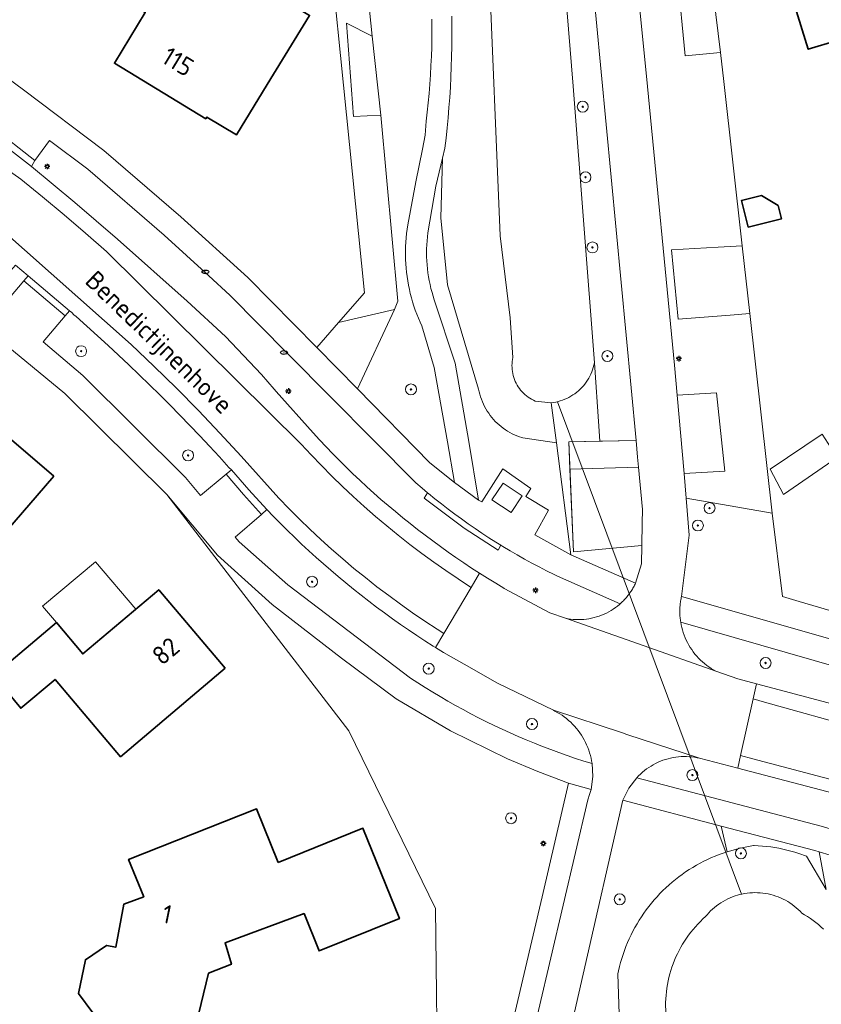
# Model space of a CAD drawing. Header units: metres. Extents: x 152610 to 160096, y 456114 to 462495.
# Tile 531 of 938: x 158641 to 158699, y 459773 to 459845. Entities that reach past the tile are written whole.
import ezdxf
from ezdxf.enums import TextEntityAlignment as Align

# ---------------------------------------------------------------- set-up
doc = ezdxf.new("R2010")
doc.units = ezdxf.units.M
doc.header["$LTSCALE"] = 0.5
doc.layers.get('0').update_dxf_attribs({"linetype": 'CONTINUOUS'})
for name, color, linetype, lineweight in [('B-PV-GK-BESCHOEIING-G', 251, 'GK-BESCHOEIING-SO', 18), ('B-PV-GR-BEPLANTING_CULTUUR_BOSPLANTSOEN-GV', 251, 'CONTINUOUS', 18), ('B-PV-GR-BEPLANTING_CULTUUR_HEESTERS-GV', 251, 'CONTINUOUS', 18), ('B-PV-GR-BEPLANTING_CULTUUR_ROOS-GV', 251, 'CONTINUOUS', 18), ('B-PV-GR-BOOM-S', 251, 'CONTINUOUS', 25), ('B-PV-GR-HAAG-GV', 251, 'CONTINUOUS', 13), ('B-PV-GW-TALUD_KRUIN-G', 251, 'CONTINUOUS', 18), ('B-PV-IE-MEUBILAIR-S', 251, 'CONTINUOUS', 25), ('B-PV-IE-TERREINAFSCHEIDING_KUNSTMATIG_MUUR-G', 251, 'IE-TERREINAFSCHEIDING_KUNSTMATIG-SO', 18), ('B-PV-KW-KUNSTWERK_DUIKER-G', 251, 'CONTINUOUS', 18), ('B-PV-OG-BEBOUWING-GV', 6, 'CONTINUOUS', 35), ('B-PV-OG-BEBOUWING-T18', 1, 'CONTINUOUS', 18), ('B-PV-OG-BEBOUWING_OVERBOUWING-GV', 251, 'CONTINUOUS', 18), ('B-PV-OG-BEBOUWING_SCHUUR-GV', 251, 'CONTINUOUS', 18), ('B-PV-OG-TERREIN_BEGROEID-GV', 251, 'CONTINUOUS', 18), ('B-PV-OG-TOPOGRAFIE-T18', 1, 'CONTINUOUS', 18), ('B-PV-OG-WATER_SLOOT-GV', 251, 'CONTINUOUS', 18), ('B-PV-VH-GESLOTENVERHARDING_ASFALT-GV', 251, 'CONTINUOUS', 18), ('B-PV-VH-GESLOTENVERHARDING_BETON-GV', 251, 'CONTINUOUS', 18), ('B-PV-VH-ONVERHARD_ZAND-GV', 251, 'CONTINUOUS', 18), ('B-PV-VH-OPENVERHARDING_BETONSTRAATSTEEN-GV', 251, 'CONTINUOUS', 18), ('B-PV-VH-OPENVERHARDING_TEGEL-GV', 251, 'CONTINUOUS', 18)]:
    doc.layers.add(name, color=color, linetype=linetype, lineweight=lineweight)
doc.styles.add('NLCS-ISO', font='NLCS-ISO.ttf')
doc.styles.add('NLCS-ISO-M750-T18', font='NLCS-ISO.ttf', dxfattribs={"height": 1.35})
doc.linetypes.add('GK-BESCHOEIING-SO', pattern='A,18,-3,[1,NLCS.SHX,S=0.6,R=0,X=0,Y=0],-3', length=24)
doc.linetypes.add('IE-TERREINAFSCHEIDING_KUNSTMATIG-SO', pattern='A,4,[82,NLCS.SHX,S=0.75,R=90,X=0,Y=0],4,-2', length=10)

# ---------------------------------------------------------------- blocks, each defined once
blk = doc.blocks.new('SIE-MEUBILAIR_PAAL_LICHTMAST-SO')
for points in [[(-0.62, 0), (-1, 0)], [(-0.71, 0.71), (-0.44, 0.44)], [(0, 1), (0, 0.62)], [(0.44, 0.44), (0.71, 0.71)], [(1, 0), (0.62, 0)], [(-0.71, -0.71), (-0.44, -0.44)], [(0, -0.62), (0, -1)], [(0.44, -0.44), (0.71, -0.71)]]:
    blk.add_lwpolyline(points)
blk.add_circle((0, 0), 0.5)
blk = doc.blocks.new('SIE-MEUBILAIR_PUT_RIOOLPUT-SO')
blk.add_ellipse((0, 0), major_axis=(1.25, 0), ratio=0.54)
at = {"style": 'NLCS-ISO'}
blk.add_text('ri', height=0.75, dxfattribs=at).set_placement((-0.04, 0.07), align=Align.MIDDLE_CENTER)
blk = doc.blocks.new('SGR-BOOM_GBKN-SO')
at = {"linetype": 'ByBlock', "lineweight": 18}
h = blk.add_hatch(color=0, dxfattribs=at)
h.dxf.hatch_style = 1
edge = h.paths.add_edge_path()
edge.add_arc((0, 0), 0.25, 0, 360)
at = {"color": 0, "linetype": 'ByBlock', "lineweight": 18}
for radius in [2, 0.25]:
    blk.add_circle((0, 0), radius, dxfattribs=at)
at = {"color": 0, "linetype": 'ByBlock', "lineweight": 18, "style": 'NLCS-ISO'}
blk.add_attdef('SOORT', (2.5, 0), '', height=1.5, dxfattribs=at)

msp = doc.modelspace()

# ---------------------------------------------------------------- linework, layer by layer
at = {"layer": 'B-PV-GK-BESCHOEIING-G', "flags": 128}
msp.add_lwpolyline([(158672.15, 459927.863), (158672.36, 459926.26), (158675.477, 459896.109), (158677.772, 459874.955), (158677.954, 459873.278), (158679.215, 459861.661), (158680.988, 459839.96), (158682.54, 459819.78), (158682.539, 459819.777), (158682.503, 459819.611), (158682.46, 459819.448), (158682.408, 459819.286), (158682.349, 459819.127), (158682.282, 459818.971), (158682.209, 459818.818), (158682.128, 459818.669), (158682.04, 459818.523), (158681.945, 459818.383), (158681.844, 459818.246), (158681.737, 459818.115), (158681.623, 459817.989), (158681.504, 459817.868), (158681.379, 459817.753), (158681.249, 459817.644), (158681.113, 459817.542), (158680.974, 459817.446), (158680.829, 459817.356), (158680.681, 459817.274), (158680.529, 459817.198), (158680.374, 459817.13), (158680.215, 459817.069), (158680.054, 459817.016), (158679.891, 459816.97), (158679.725, 459816.932), (158679.558, 459816.902), (158679.39, 459816.88), (158678.23, 459817), (158678.227, 459817.001), (158678.091, 459817.064), (158677.959, 459817.133), (158677.83, 459817.209), (158677.706, 459817.293), (158677.587, 459817.382), (158677.472, 459817.478), (158677.363, 459817.58), (158677.259, 459817.688), (158677.162, 459817.801), (158677.07, 459817.919), (158676.985, 459818.042), (158676.907, 459818.169), (158676.835, 459818.301), (158676.771, 459818.436), (158676.714, 459818.574), (158676.664, 459818.715), (158676.622, 459818.858), (158676.588, 459819.004), (158676.562, 459819.151), (158676.543, 459819.299), (158676.533, 459819.448), (158676.53, 459819.597), (158676.536, 459819.747), (158676.549, 459819.896), (158676.571, 459820.043), (158676.6, 459820.19), (158676.39, 459823.07), (158675.68, 459829.05), (158674.82, 459849.59), (158665.798, 459927.032), (158665.415, 459930.349), (158661.371, 459961.031), (158659.56, 459972.81), (158659.559, 459972.818), (158659.545, 459972.991), (158659.539, 459973.165), (158659.541, 459973.339), (158659.55, 459973.513), (158659.568, 459973.686), (158659.594, 459973.858), (158659.627, 459974.028), (158659.669, 459974.197), (158659.718, 459974.364), (158659.775, 459974.529), (158659.839, 459974.691), (158659.911, 459974.849), (158659.989, 459975.004), (158660.075, 459975.156), (158660.168, 459975.303), (158660.267, 459975.446), (158660.373, 459975.584), (158660.485, 459975.717), (158660.603, 459975.844), (158660.727, 459975.967), (158660.856, 459976.083), (158660.991, 459976.193), (158661.13, 459976.297), (158661.275, 459976.395), (158661.423, 459976.486), (158661.575, 459976.57), (158661.732, 459976.646), (158661.891, 459976.716), (158662.054, 459976.778), (158662.219, 459976.833), (158662.386, 459976.879), (158662.556, 459976.919), (158662.727, 459976.95), (158662.908, 459976.974), (158663.09, 459976.99), (158663.219, 459976.968), (158663.431, 459976.925), (158663.642, 459976.875), (158663.85, 459976.816), (158664.056, 459976.75), (158664.259, 459976.677), (158664.459, 459976.596), (158664.656, 459976.507), (158664.85, 459976.412), (158665.041, 459976.309), (158665.227, 459976.199), (158665.409, 459976.083), (158665.587, 459975.959), (158665.76, 459975.83), (158665.928, 459975.694), (158666.091, 459975.552), (158666.248, 459975.404), (158666.4, 459975.25), (158668.577, 459957.164), (158669.797, 459947.027), (158670.037, 459945.032), (158671.05, 459932.54), (158671.568, 459931.123)], dxfattribs=at)
at = {"layer": 'B-PV-GR-BEPLANTING_CULTUUR_BOSPLANTSOEN-GV', "flags": 128}
for points in [[(158674.899, 459764.52), (158678.722, 459780.872), (158680.66, 459789.16), (158678.412, 459789.999), (158676.198, 459790.926), (158672.056, 459792.953), (158668.08, 459795.29), (158664.09, 459798.26), (158659.04, 459802.18), (158655.05, 459805.77), (158651.38, 459810.19), (158664.64, 459792.96), (158670.961, 459780.021), (158671.123, 459765.524)], [(158684.96, 459753.93), (158684.25, 459775.24), (158684.3, 459775.477), (158684.371, 459775.776), (158684.45, 459776.073), (158684.536, 459776.369), (158684.63, 459776.661), (158684.731, 459776.951), (158684.84, 459777.239), (158684.957, 459777.523), (158685.08, 459777.805), (158685.212, 459778.083), (158685.35, 459778.358), (158685.495, 459778.628), (158685.648, 459778.895), (158685.807, 459779.158), (158685.973, 459779.417), (158686.146, 459779.671), (158686.325, 459779.921), (158686.511, 459780.166), (158686.703, 459780.406), (158686.901, 459780.641), (158687.105, 459780.871), (158687.315, 459781.095), (158687.531, 459781.314), (158687.753, 459781.527), (158687.98, 459781.734), (158688.212, 459781.936), (158688.45, 459782.131), (158688.692, 459782.32), (158688.94, 459782.503), (158689.192, 459782.679), (158689.448, 459782.848), (158689.709, 459783.011), (158689.974, 459783.167), (158690.243, 459783.316), (158690.516, 459783.458), (158690.792, 459783.592), (158691.072, 459783.72), (158691.355, 459783.84), (158691.641, 459783.953), (158691.929, 459784.058), (158692.221, 459784.156), (158691.772, 459786.023), (158684.615, 459787.902), (158678.83, 459762.54)], [(158699.437, 459781.393), (158698.011, 459783.828), (158697.449, 459784.023), (158697.161, 459784.114), (158696.871, 459784.198), (158696.578, 459784.274), (158696.284, 459784.342), (158695.988, 459784.402), (158695.69, 459784.455), (158695.391, 459784.5), (158695.092, 459784.536), (158694.791, 459784.565), (158694.489, 459784.586), (158694.188, 459784.599), (158694.14, 459784.6), (158693.171, 459784.418), (158692.221, 459784.156), (158691.929, 459784.058), (158691.641, 459783.953), (158691.355, 459783.84), (158691.072, 459783.72), (158690.792, 459783.592), (158690.516, 459783.458), (158690.243, 459783.316), (158689.974, 459783.167), (158689.709, 459783.011), (158689.448, 459782.848), (158689.192, 459782.679), (158688.94, 459782.503), (158688.692, 459782.32), (158688.45, 459782.131), (158688.212, 459781.936), (158687.98, 459781.734), (158687.753, 459781.527), (158687.531, 459781.314), (158687.315, 459781.095), (158687.105, 459780.871), (158686.901, 459780.641), (158686.703, 459780.406), (158686.511, 459780.166), (158686.325, 459779.921), (158686.146, 459779.671), (158685.973, 459779.417), (158685.807, 459779.158), (158685.648, 459778.895), (158685.495, 459778.628), (158685.35, 459778.358), (158685.212, 459778.083), (158685.08, 459777.805), (158684.957, 459777.523), (158684.84, 459777.239), (158684.731, 459776.951), (158684.63, 459776.661), (158684.536, 459776.369), (158684.45, 459776.073), (158684.371, 459775.776), (158684.3, 459775.477), (158684.25, 459775.24), (158684.96, 459753.93)], [(158688.11, 459761.01), (158687.73, 459773.14), (158687.731, 459773.161), (158687.741, 459773.424), (158687.76, 459773.687), (158687.787, 459773.949), (158687.822, 459774.21), (158687.864, 459774.47), (158687.915, 459774.729), (158687.973, 459774.986), (158688.039, 459775.24), (158688.113, 459775.493), (158688.194, 459775.744), (158688.284, 459775.992), (158688.38, 459776.237), (158688.484, 459776.479), (158688.595, 459776.718), (158688.714, 459776.953), (158688.839, 459777.185), (158688.972, 459777.413), (158689.111, 459777.636), (158689.257, 459777.855), (158689.409, 459778.07), (158689.569, 459778.28), (158689.734, 459778.485), (158689.906, 459778.685), (158690.083, 459778.88), (158690.266, 459779.069), (158690.455, 459779.252), (158690.65, 459779.43), (158690.751, 459779.553), (158690.879, 459779.696), (158691.013, 459779.834), (158691.152, 459779.966), (158691.297, 459780.093), (158691.447, 459780.213), (158691.602, 459780.327), (158691.761, 459780.435), (158691.925, 459780.535), (158692.093, 459780.629), (158692.264, 459780.716), (158692.439, 459780.795), (158692.617, 459780.867), (158692.799, 459780.932), (158692.982, 459780.989), (158693.107, 459781.023), (158693.294, 459781.067), (158693.483, 459781.104), (158693.673, 459781.132), (158693.864, 459781.153), (158694.056, 459781.165), (158694.248, 459781.17), (158694.441, 459781.166), (158694.633, 459781.155), (158694.824, 459781.135), (158695.014, 459781.108), (158695.203, 459781.073), (158695.391, 459781.03), (158695.576, 459780.979), (158695.759, 459780.921), (158695.94, 459780.854), (158696.117, 459780.781), (158696.292, 459780.7), (158696.463, 459780.612), (158696.63, 459780.517), (158696.793, 459780.415), (158696.952, 459780.306), (158697.106, 459780.191), (158697.255, 459780.07), (158697.399, 459779.942), (158697.537, 459779.809), (158697.67, 459779.67), (158697.869, 459779.555), (158698.078, 459779.425), (158698.283, 459779.288), (158698.484, 459779.144), (158698.679, 459778.995), (158698.87, 459778.839), (158699.056, 459778.676), (158699.236, 459778.508)]]:
    msp.add_lwpolyline(points, dxfattribs=at)
msp.add_lwpolyline([(158695.504, 459808.821), (158689.23, 459809.93), (158689.46, 459807.23), (158688.89, 459802.76), (158712.55, 459796.01), (158720.8, 459793.46), (158732.96, 459789.18), (158741.15, 459786.04), (158741.6, 459787.2), (158730.47, 459791.66), (158717.836, 459796.71), (158717.676, 459796.475), (158697.476, 459802.39), (158696.247, 459802.75)], close=True, dxfattribs=at)
at = {"layer": 'B-PV-GR-BEPLANTING_CULTUUR_HEESTERS-GV', "flags": 128}
for points in [[(158663.108, 459874.86), (158661.465, 459874.626), (158662.348, 459863.653), (158661.86, 459863.6), (158665.77, 459824.89), (158663.889, 459822.733), (158667.954, 459823.668), (158668.203, 459824.289), (158666.964, 459837.836), (158664.976, 459837.747), (158664.472, 459844.556), (158666.347, 459843.598), (158664.784, 459858.793), (158663.091, 459858.633), (158662.862, 459862.683), (158664.369, 459862.879)], [(158691.972, 459852.224), (158691.746, 459854.095), (158688.046, 459853.767), (158689.164, 459842.159), (158691.728, 459842.402), (158690.56, 459851.936)], [(158693.878, 459823.374), (158693.324, 459828.327), (158691.552, 459828.225), (158688.162, 459828.03), (158688.638, 459822.976), (158692.428, 459823.264)], [(158665.264, 459817.885), (158667.954, 459823.668), (158663.889, 459822.733), (158662.3, 459820.91)]]:
    msp.add_lwpolyline(points, close=True, dxfattribs=at)
at = {"layer": 'B-PV-GR-BEPLANTING_CULTUUR_ROOS-GV', "flags": 128}
msp.add_lwpolyline([(158666.347, 459843.598), (158664.472, 459844.556), (158664.976, 459837.747), (158666.964, 459837.836)], close=True, dxfattribs=at)
at = {"layer": 'B-PV-GR-HAAG-GV', "flags": 128}
msp.add_lwpolyline([(158670.383, 459810.316), (158670.127, 459809.931), (158673.05, 459807.737), (158675.534, 459806.136), (158675.709, 459806.502), (158675.358, 459806.719), (158674.846, 459807.044), (158674.338, 459807.376), (158673.835, 459807.714), (158673.336, 459808.059), (158672.842, 459808.411), (158672.353, 459808.769), (158671.869, 459809.133), (158671.389, 459809.504), (158670.914, 459809.881), (158670.444, 459810.265)], close=True, dxfattribs=at)
at = {"layer": 'B-PV-GW-TALUD_KRUIN-G', "flags": 128}
msp.add_lwpolyline([(158672.136, 459845.072), (158672.146, 459844.33), (158672.148, 459843.587), (158672.141, 459842.845), (158672.127, 459842.102), (158672.105, 459841.36), (158672.075, 459840.618), (158672.037, 459839.877), (158671.99, 459839.135), (158671.936, 459838.395), (158671.874, 459837.655), (158671.804, 459836.916), (158671.726, 459836.177), (158671.64, 459835.44), (158671.461, 459834.7), (158671.35, 459830.37), (158671.84, 459825.47), (158674.1, 459817.87), (158674.139, 459817.683), (158674.187, 459817.497), (158674.241, 459817.313), (158674.304, 459817.132), (158674.374, 459816.954), (158674.451, 459816.779), (158674.536, 459816.607), (158674.627, 459816.439), (158674.726, 459816.275), (158674.832, 459816.115), (158674.944, 459815.96), (158675.062, 459815.809), (158675.187, 459815.664), (158675.317, 459815.523), (158675.453, 459815.389), (158675.595, 459815.26), (158675.742, 459815.137), (158675.894, 459815.021), (158676.051, 459814.911), (158676.212, 459814.808), (158676.378, 459814.711), (158676.547, 459814.622), (158676.72, 459814.539), (158676.896, 459814.464), (158677.075, 459814.396), (158677.257, 459814.336), (158677.31, 459814.32), (158679.768, 459813.97)], dxfattribs=at)
at = {"layer": 'B-PV-IE-TERREINAFSCHEIDING_KUNSTMATIG_MUUR-G', "flags": 128}
for points in [[(158685.997, 459806.48), (158681.013, 459806.002), (158680.667, 459814.039), (158685.573, 459814.125)], [(158680.754, 459812.037), (158685.758, 459812.175)]]:
    msp.add_lwpolyline(points, dxfattribs=at)
at = {"layer": 'B-PV-KW-KUNSTWERK_DUIKER-G', "flags": 128}
msp.add_lwpolyline([(158679.853, 459816.949), (158693.268, 459781.062)], dxfattribs=at)
at = {"layer": 'B-PV-OG-BEBOUWING-GV', "flags": 128}
for points in [[(158712.58, 459857.31), (158712.55, 459857.45), (158703.61, 459855.49), (158703.58, 459855.63), (158702.37, 459855.35), (158702.397, 459855.229), (158703.88, 459848.5), (158699.08, 459847), (158699.252, 459846.445), (158697.15, 459845.795), (158698.125, 459842.643), (158700.23, 459843.28), (158707.348, 459845.48), (158706.27, 459848.92), (158714.05, 459850.61)], [(158653.89, 459851.85), (158649.89, 459854.31), (158645.88, 459847.71), (158649.8, 459845.33), (158647.55, 459841.63), (158654.21, 459837.58), (158654.288, 459837.708), (158656.437, 459836.401), (158658.69, 459840.08), (158661.77, 459845.11), (158653.02, 459850.41)], [(158693.742, 459829.68), (158696.168, 459830.282), (158695.928, 459831.253), (158694.716, 459831.982), (158693.26, 459831.621)], [(158643.13, 459811.53), (158637.64, 459816.22), (158632.85, 459810.68), (158630.59, 459812.64), (158624.026, 459805.03), (158628.113, 459801.485), (158632.503, 459806.547), (158636.1, 459803.41)], [(158655.61, 459797.54), (158650.78, 459803.25), (158645.24, 459798.57), (158643.32, 459800.87), (158638.73, 459797), (158640.72, 459794.61), (158643.22, 459796.71), (158648, 459791.07)], [(158659.481, 459783.378), (158657.912, 459787.274), (158648.576, 459783.595), (158649.68, 459780.871), (158648.242, 459780.331), (158647.645, 459777.192), (158646.977, 459777.319), (158645.434, 459776.279), (158644.926, 459773.821), (158645.962, 459772.414), (158653.328, 459770.876), (158654.399, 459775.291), (158656.074, 459775.944), (158655.61, 459777.519), (158661.374, 459779.639), (158662.467, 459776.926), (158668.32, 459779.283), (158665.668, 459785.869)]]:
    msp.add_lwpolyline(points, close=True, dxfattribs=at)
at = {"layer": 'B-PV-OG-BEBOUWING_OVERBOUWING-GV', "flags": 128}
msp.add_lwpolyline([(158649.107, 459801.837), (158646.179, 459805.282), (158642.304, 459802.057), (158643.32, 459800.87), (158645.24, 459798.57)], close=True, dxfattribs=at)
at = {"layer": 'B-PV-OG-BEBOUWING_SCHUUR-GV', "flags": 128}
msp.add_lwpolyline([(158700.246, 459812.878), (158699.144, 459814.601), (158695.348, 459812.027), (158696.334, 459810.181)], close=True, dxfattribs=at)
at = {"layer": 'B-PV-OG-TERREIN_BEGROEID-GV', "flags": 128}
for points in [[(158677.39, 459884), (158675.123, 459899.529), (158675.477, 459896.109), (158677.772, 459874.955), (158677.954, 459873.278), (158679.215, 459861.661), (158680.988, 459839.96), (158682.54, 459819.779), (158682.852, 459815.18), (158682.927, 459814.079), (158685.573, 459814.125), (158682.661, 459844.853), (158682.063, 459851.161), (158680.22, 459859.99), (158680.12, 459862.83), (158679.037, 459868.054), (158678.15, 459876.08)], [(158641.74, 459834.54), (158641.49, 459834.11), (158644.654, 459831.488), (158647.77, 459828.81), (158652.84, 459824.28), (158655.644, 459821.7), (158658.269, 459818.939), (158659.19, 459817.87), (158659.334, 459817.708), (158662.04, 459814.68), (158662.508, 459814.171), (158662.982, 459813.667), (158663.462, 459813.168), (158663.947, 459812.675), (158664.438, 459812.188), (158664.935, 459811.707), (158665.437, 459811.231), (158665.945, 459810.761), (158666.458, 459810.297), (158666.977, 459809.839), (158667.5, 459809.387), (158668.029, 459808.941), (158668.563, 459808.501), (158669.102, 459808.067), (158669.646, 459807.64), (158670.195, 459807.219), (158670.749, 459806.804), (158671.308, 459806.396), (158671.871, 459805.995), (158672.439, 459805.6), (158673.011, 459805.211), (158673.588, 459804.829), (158674.169, 459804.454), (158674.755, 459804.085), (158675.344, 459803.724), (158675.938, 459803.369), (158675.97, 459803.35), (158679.29, 459801.57), (158680.429, 459801.17), (158680.617, 459801.134), (158680.807, 459801.107), (158680.998, 459801.087), (158681.189, 459801.075), (158681.381, 459801.071), (158681.572, 459801.075), (158681.764, 459801.087), (158681.954, 459801.108), (158682.144, 459801.136), (158682.332, 459801.172), (158682.519, 459801.215), (158682.704, 459801.267), (158682.886, 459801.326), (158683.066, 459801.393), (158683.242, 459801.467), (158683.416, 459801.549), (158683.586, 459801.637), (158683.752, 459801.733), (158683.914, 459801.835), (158684.072, 459801.945), (158684.225, 459802.06), (158684.372, 459802.182), (158684.417, 459802.221), (158679.86, 459804.24), (158679.598, 459804.367), (158679.054, 459804.636), (158678.515, 459804.913), (158677.979, 459805.196), (158677.447, 459805.487), (158676.918, 459805.784), (158676.394, 459806.089), (158675.874, 459806.4), (158675.709, 459806.502), (158675.534, 459806.136), (158673.05, 459807.737), (158670.127, 459809.931), (158670.383, 459810.316), (158669.979, 459810.654), (158669.52, 459811.05), (158660.21, 459820.42), (158655.97, 459824.72), (158654.42, 459826.13), (158651.18, 459829.1), (158645.61, 459833.9), (158642.82, 459835.99)], [(158671.35, 459830.37), (158671.461, 459834.7), (158670.97, 459832.67), (158670.4, 459829.27), (158670.364, 459828.98), (158670.337, 459828.689), (158670.317, 459828.398), (158670.306, 459828.106), (158670.302, 459827.813), (158670.306, 459827.521), (158670.319, 459827.229), (158670.339, 459826.938), (158670.367, 459826.647), (158670.403, 459826.357), (158670.448, 459826.068), (158670.5, 459825.78), (158670.56, 459825.495), (158670.627, 459825.21), (158670.703, 459824.928), (158670.786, 459824.648), (158670.87, 459824.39), (158672.38, 459819.77), (158673.38, 459814.05), (158674.1, 459809.79), (158674.325, 459809.647), (158675.866, 459812.052), (158677.91, 459810.623), (158677.532, 459810.043), (158679.191, 459809.055), (158678.188, 459807.256), (158680.83, 459805.8), (158679.768, 459813.97), (158677.31, 459814.32), (158677.257, 459814.336), (158677.075, 459814.396), (158676.896, 459814.464), (158676.72, 459814.539), (158676.547, 459814.622), (158676.378, 459814.711), (158676.212, 459814.808), (158676.051, 459814.911), (158675.894, 459815.021), (158675.742, 459815.137), (158675.595, 459815.26), (158675.453, 459815.389), (158675.317, 459815.523), (158675.187, 459815.664), (158675.062, 459815.809), (158674.944, 459815.96), (158674.832, 459816.115), (158674.726, 459816.275), (158674.627, 459816.439), (158674.536, 459816.607), (158674.451, 459816.779), (158674.374, 459816.954), (158674.304, 459817.132), (158674.241, 459817.313), (158674.187, 459817.497), (158674.139, 459817.683), (158674.1, 459817.87), (158671.84, 459825.47)], [(158641.27, 459826.14), (158640.34, 459826.9), (158639.999, 459826.511), (158638.32, 459824.5), (158639.23, 459823.75), (158640.941, 459825.755)], [(158644.44, 459823.46), (158644.27, 459823.58), (158643.949, 459823.221), (158642.35, 459821.32), (158645.24, 459818.86), (158652.72, 459811.42), (158653.82, 459810.11), (158655.688, 459811.672), (158656.08, 459812), (158655.9, 459812.17), (158655.197, 459812.942), (158654.488, 459813.708), (158653.773, 459814.469), (158653.052, 459815.224), (158652.326, 459815.974), (158651.594, 459816.718), (158650.856, 459817.456), (158650.112, 459818.189), (158649.363, 459818.916), (158648.609, 459819.638), (158647.848, 459820.353), (158647.083, 459821.063), (158646.312, 459821.767), (158645.535, 459822.465), (158644.754, 459823.157), (158644.59, 459823.3)], [(158682.852, 459815.18), (158682.54, 459819.779), (158682.503, 459819.611), (158682.459, 459819.448), (158682.408, 459819.286), (158682.349, 459819.127), (158682.282, 459818.971), (158682.209, 459818.818), (158682.128, 459818.669), (158682.04, 459818.523), (158681.945, 459818.383), (158681.844, 459818.246), (158681.736, 459818.115), (158681.623, 459817.989), (158681.504, 459817.868), (158681.379, 459817.753), (158681.249, 459817.644), (158681.113, 459817.542), (158680.974, 459817.446), (158680.829, 459817.356), (158680.681, 459817.274), (158680.529, 459817.198), (158680.374, 459817.13), (158680.215, 459817.069), (158680.054, 459817.016), (158679.891, 459816.97), (158679.725, 459816.932), (158679.558, 459816.902), (158679.39, 459816.88), (158679.768, 459813.97), (158680.83, 459805.8), (158685.54, 459803.73), (158685.97, 459805.14), (158685.997, 459806.48), (158681.013, 459806.002), (158680.753, 459812.037), (158680.667, 459814.039), (158682.927, 459814.079)], [(158692.04, 459811.899), (158691.445, 459817.615), (158688.572, 459817.435), (158689.073, 459811.717)], [(158658.264, 459808.735), (158656.35, 459807.08), (158656.64, 459806.73), (158660.18, 459803.61), (158669.13, 459796.81), (158669.665, 459796.461), (158670.205, 459796.119), (158670.749, 459795.783), (158671.296, 459795.455), (158671.848, 459795.133), (158672.404, 459794.818), (158672.964, 459794.51), (158673.528, 459794.209), (158674.095, 459793.916), (158674.666, 459793.629), (158675.241, 459793.349), (158675.819, 459793.077), (158676.4, 459792.812), (158676.985, 459792.555), (158677.573, 459792.304), (158678.164, 459792.061), (158678.758, 459791.826), (158679.355, 459791.598), (158679.954, 459791.377), (158680.557, 459791.164), (158681.161, 459790.959), (158681.769, 459790.761), (158682.367, 459790.574), (158682.334, 459790.775), (158682.293, 459790.973), (158682.245, 459791.171), (158682.189, 459791.366), (158682.125, 459791.559), (158682.054, 459791.749), (158681.975, 459791.936), (158681.889, 459792.12), (158681.795, 459792.301), (158681.695, 459792.477), (158681.588, 459792.65), (158681.474, 459792.818), (158681.354, 459792.982), (158681.227, 459793.141), (158681.094, 459793.294), (158680.955, 459793.442), (158680.81, 459793.585), (158680.66, 459793.722), (158680.505, 459793.853), (158680.344, 459793.978), (158680.179, 459794.096), (158680.009, 459794.207), (158679.835, 459794.312), (158679.657, 459794.41), (158679.56, 459794.46), (158675.484, 459796.439), (158673.039, 459797.822), (158671.54, 459798.67), (158671.34, 459798.79), (158670.947, 459799.036), (158670.783, 459799.139), (158670.181, 459799.525), (158669.583, 459799.918), (158668.99, 459800.317), (158668.402, 459800.723), (158667.818, 459801.136), (158667.238, 459801.555), (158666.664, 459801.981), (158666.094, 459802.412), (158665.529, 459802.851), (158664.969, 459803.295), (158664.414, 459803.746), (158663.865, 459804.203), (158663.32, 459804.666), (158662.78, 459805.135), (158662.246, 459805.611), (158661.717, 459806.092), (158661.194, 459806.579), (158660.676, 459807.072), (158660.163, 459807.57), (158659.657, 459808.074), (158659.155, 459808.584), (158658.66, 459809.1)], [(158698.6, 459784.23), (158691.772, 459786.023), (158692.221, 459784.156), (158693.171, 459784.418), (158694.14, 459784.6), (158694.188, 459784.599), (158694.489, 459784.586), (158694.791, 459784.565), (158695.092, 459784.536), (158695.391, 459784.5), (158695.69, 459784.455), (158695.988, 459784.402), (158696.284, 459784.342), (158696.578, 459784.274), (158696.871, 459784.198), (158697.161, 459784.114), (158697.449, 459784.023), (158698.011, 459783.828), (158699.437, 459781.393), (158698.929, 459784.133)]]:
    msp.add_lwpolyline(points, close=True, dxfattribs=at)
for points in [[(158664.784, 459858.793), (158666.347, 459843.598), (158666.964, 459837.836), (158668.203, 459824.289), (158667.954, 459823.668), (158665.264, 459817.885), (158670.54, 459812.5), (158672.34, 459811.06), (158671.84, 459814.04), (158670.85, 459819.46), (158669.95, 459822.49), (158669.828, 459822.756), (158669.705, 459823.046), (158669.588, 459823.338), (158669.479, 459823.634), (158669.378, 459823.932), (158669.284, 459824.232), (158669.198, 459824.535), (158669.119, 459824.84), (158669.049, 459825.147), (158668.986, 459825.455), (158668.931, 459825.765), (158668.884, 459826.077), (158668.844, 459826.389), (158668.813, 459826.702), (158668.79, 459827.016), (158668.775, 459827.331), (158668.767, 459827.646), (158668.768, 459827.96), (158668.777, 459828.275), (158668.793, 459828.59), (158668.818, 459828.903), (158668.851, 459829.217), (158668.891, 459829.529), (158668.94, 459829.84), (158669.51, 459832.98), (158670.01, 459835.37), (158670.194, 459836.378), (158670.27, 459837.4), (158670.349, 459838.074), (158670.419, 459838.749), (158670.482, 459839.424), (158670.537, 459840.101), (158670.584, 459840.778), (158670.623, 459841.455), (158670.653, 459842.133), (158670.676, 459842.811), (158670.691, 459843.49), (158670.698, 459844.168), (158670.697, 459844.847)], [(158685.83, 459845.79), (158686.42, 459839.94), (158688.38, 459819.63), (158688.572, 459817.435), (158691.445, 459817.615), (158692.04, 459811.899), (158689.073, 459811.717), (158689.23, 459809.93), (158695.504, 459808.821), (158693.878, 459823.374), (158692.428, 459823.264), (158688.638, 459822.976), (158688.162, 459828.03), (158691.552, 459828.225), (158693.324, 459828.327), (158691.986, 459840.295), (158691.728, 459842.402), (158689.164, 459842.159), (158688.046, 459853.767)], [(158672.136, 459845.072), (158672.146, 459844.33), (158672.148, 459843.587), (158672.141, 459842.845), (158672.127, 459842.102), (158672.105, 459841.36), (158672.075, 459840.618), (158672.037, 459839.877), (158671.99, 459839.135), (158671.936, 459838.395), (158671.874, 459837.655), (158671.804, 459836.916), (158671.726, 459836.177), (158671.64, 459835.44), (158671.461, 459834.7), (158671.35, 459830.37), (158671.84, 459825.47), (158674.1, 459817.87), (158674.139, 459817.683), (158674.187, 459817.497), (158674.241, 459817.313), (158674.304, 459817.132), (158674.374, 459816.954), (158674.451, 459816.779), (158674.536, 459816.607), (158674.627, 459816.439), (158674.726, 459816.275), (158674.832, 459816.115), (158674.944, 459815.96), (158675.062, 459815.809), (158675.187, 459815.664), (158675.317, 459815.523), (158675.453, 459815.389), (158675.595, 459815.26), (158675.742, 459815.137), (158675.894, 459815.021), (158676.051, 459814.911), (158676.212, 459814.808), (158676.378, 459814.711), (158676.547, 459814.622), (158676.72, 459814.539), (158676.896, 459814.464), (158677.075, 459814.396), (158677.257, 459814.336), (158677.31, 459814.32), (158679.768, 459813.97), (158679.39, 459816.88), (158678.23, 459817), (158678.227, 459817.001), (158678.091, 459817.064), (158677.959, 459817.133), (158677.83, 459817.209), (158677.706, 459817.293), (158677.587, 459817.382), (158677.472, 459817.478), (158677.363, 459817.58), (158677.259, 459817.688), (158677.162, 459817.801), (158677.07, 459817.919), (158676.985, 459818.042), (158676.907, 459818.169), (158676.835, 459818.301), (158676.771, 459818.435), (158676.714, 459818.574), (158676.664, 459818.715), (158676.622, 459818.858), (158676.588, 459819.003), (158676.562, 459819.151), (158676.543, 459819.299), (158676.533, 459819.448), (158676.53, 459819.597), (158676.536, 459819.747), (158676.549, 459819.896), (158676.571, 459820.043), (158676.6, 459820.19), (158676.39, 459823.07), (158675.68, 459829.05), (158674.82, 459849.59)], [(158712.01, 459794.24), (158688.83, 459800.896), (158688.865, 459800.701), (158688.909, 459800.506), (158688.96, 459800.315), (158689.018, 459800.125), (158689.085, 459799.937), (158689.158, 459799.753), (158689.24, 459799.571), (158689.328, 459799.394), (158689.423, 459799.219), (158689.526, 459799.049), (158689.635, 459798.883), (158689.751, 459798.721), (158689.873, 459798.565), (158690.001, 459798.413), (158690.136, 459798.267), (158690.276, 459798.126), (158690.422, 459797.991), (158690.573, 459797.862), (158690.729, 459797.739), (158690.89, 459797.622), (158691.055, 459797.512), (158691.225, 459797.409), (158691.381, 459797.322), (158692.99, 459796.76), (158694.356, 459796.398), (158695.177, 459796.181), (158701.137, 459794.604)], [(158700.051, 459788.387), (158693.911, 459789.992), (158692.998, 459790.231), (158690.21, 459790.96), (158690.021, 459791.001), (158689.83, 459791.035), (158689.638, 459791.06), (158689.445, 459791.078), (158689.252, 459791.087), (158689.058, 459791.089), (158688.864, 459791.082), (158688.671, 459791.068), (158688.479, 459791.045), (158688.288, 459791.015), (158688.098, 459790.977), (158687.91, 459790.931), (158687.723, 459790.877), (158687.54, 459790.816), (158687.359, 459790.747), (158687.181, 459790.671), (158687.006, 459790.587), (158686.835, 459790.496), (158686.668, 459790.399), (158686.505, 459790.294), (158686.346, 459790.183), (158686.192, 459790.065), (158686.043, 459789.941), (158685.9, 459789.811), (158685.762, 459789.676), (158685.637, 459789.543), (158699.07, 459786.01), (158713.59, 459781.72)]]:
    msp.add_lwpolyline(points, dxfattribs=at)
at = {"layer": 'B-PV-OG-WATER_SLOOT-GV', "flags": 128}
for points in [[(158674.82, 459849.59), (158675.68, 459829.05), (158676.39, 459823.07), (158676.6, 459820.19), (158676.571, 459820.043), (158676.549, 459819.896), (158676.536, 459819.747), (158676.53, 459819.597), (158676.533, 459819.448), (158676.543, 459819.299), (158676.562, 459819.151), (158676.588, 459819.003), (158676.622, 459818.858), (158676.664, 459818.715), (158676.714, 459818.574), (158676.771, 459818.435), (158676.835, 459818.301), (158676.907, 459818.169), (158676.985, 459818.042), (158677.07, 459817.919), (158677.162, 459817.801), (158677.259, 459817.688), (158677.363, 459817.58), (158677.472, 459817.478), (158677.587, 459817.382), (158677.706, 459817.293), (158677.83, 459817.209), (158677.959, 459817.133), (158678.091, 459817.064), (158678.227, 459817.001), (158678.23, 459817), (158679.39, 459816.88), (158679.558, 459816.902), (158679.725, 459816.932), (158679.891, 459816.97), (158680.054, 459817.016), (158680.215, 459817.069), (158680.374, 459817.13), (158680.529, 459817.198), (158680.681, 459817.274), (158680.829, 459817.356), (158680.974, 459817.446), (158681.113, 459817.542), (158681.249, 459817.644), (158681.379, 459817.753), (158681.504, 459817.868), (158681.623, 459817.989), (158681.736, 459818.115), (158681.844, 459818.246), (158681.945, 459818.383), (158682.04, 459818.523), (158682.128, 459818.669), (158682.209, 459818.818), (158682.282, 459818.971), (158682.349, 459819.127), (158682.408, 459819.286), (158682.459, 459819.448), (158682.503, 459819.611), (158682.54, 459819.779), (158680.988, 459839.96), (158679.215, 459861.661)], [(158699.236, 459778.508), (158699.056, 459778.676), (158698.87, 459778.839), (158698.679, 459778.995), (158698.484, 459779.144), (158698.283, 459779.288), (158698.078, 459779.425), (158697.869, 459779.555), (158697.67, 459779.67), (158697.537, 459779.809), (158697.399, 459779.942), (158697.255, 459780.07), (158697.106, 459780.191), (158696.952, 459780.306), (158696.793, 459780.415), (158696.63, 459780.517), (158696.463, 459780.612), (158696.292, 459780.7), (158696.117, 459780.781), (158695.94, 459780.854), (158695.759, 459780.921), (158695.576, 459780.979), (158695.391, 459781.03), (158695.203, 459781.073), (158695.014, 459781.108), (158694.824, 459781.135), (158694.633, 459781.155), (158694.441, 459781.166), (158694.248, 459781.17), (158694.056, 459781.165), (158693.864, 459781.153), (158693.673, 459781.132), (158693.483, 459781.104), (158693.294, 459781.067), (158693.107, 459781.023), (158692.982, 459780.989), (158692.799, 459780.932), (158692.617, 459780.867), (158692.439, 459780.795), (158692.264, 459780.716), (158692.093, 459780.629), (158691.925, 459780.535), (158691.761, 459780.435), (158691.602, 459780.327), (158691.447, 459780.213), (158691.297, 459780.093), (158691.152, 459779.966), (158691.013, 459779.834), (158690.879, 459779.696), (158690.751, 459779.553), (158690.65, 459779.43), (158690.455, 459779.252), (158690.266, 459779.069), (158690.083, 459778.88), (158689.906, 459778.685), (158689.734, 459778.485), (158689.569, 459778.28), (158689.409, 459778.07), (158689.257, 459777.855), (158689.111, 459777.636), (158688.972, 459777.413), (158688.839, 459777.185), (158688.714, 459776.953), (158688.595, 459776.718), (158688.484, 459776.479), (158688.38, 459776.237), (158688.284, 459775.992), (158688.194, 459775.744), (158688.113, 459775.493), (158688.039, 459775.24), (158687.973, 459774.986), (158687.915, 459774.729), (158687.864, 459774.47), (158687.822, 459774.21), (158687.787, 459773.949), (158687.76, 459773.687), (158687.741, 459773.424), (158687.731, 459773.161), (158687.73, 459773.14), (158688.11, 459761.01)]]:
    msp.add_lwpolyline(points, dxfattribs=at)
at = {"layer": 'B-PV-VH-GESLOTENVERHARDING_ASFALT-GV', "flags": 128}
for points in [[(158682.661, 459844.853), (158685.573, 459814.125), (158685.688, 459812.915), (158685.758, 459812.175), (158686.05, 459809.1), (158686.03, 459808.113), (158685.997, 459806.48), (158685.97, 459805.14), (158685.54, 459803.73), (158685.504, 459803.656), (158685.468, 459803.582), (158685.429, 459803.509), (158685.39, 459803.437), (158685.349, 459803.365), (158685.307, 459803.295), (158685.264, 459803.224), (158685.22, 459803.155), (158685.174, 459803.087), (158685.127, 459803.019), (158685.079, 459802.952), (158685.054, 459802.918), (158685.03, 459802.886), (158684.98, 459802.821), (158684.928, 459802.756), (158684.876, 459802.693), (158684.822, 459802.631), (158684.767, 459802.569), (158684.712, 459802.508), (158684.655, 459802.449), (158684.597, 459802.39), (158684.538, 459802.333), (158684.478, 459802.276), (158684.417, 459802.221), (158684.372, 459802.182), (158684.225, 459802.06), (158684.072, 459801.945), (158683.914, 459801.835), (158683.752, 459801.733), (158683.586, 459801.637), (158683.416, 459801.549), (158683.242, 459801.467), (158683.066, 459801.393), (158682.886, 459801.326), (158682.704, 459801.267), (158682.519, 459801.215), (158682.332, 459801.172), (158682.144, 459801.136), (158681.954, 459801.108), (158681.764, 459801.087), (158681.572, 459801.075), (158681.381, 459801.071), (158681.189, 459801.075), (158680.998, 459801.087), (158680.807, 459801.107), (158680.617, 459801.134), (158680.429, 459801.17), (158686.156, 459799.158), (158691.381, 459797.322), (158691.225, 459797.409), (158691.055, 459797.512), (158690.89, 459797.622), (158690.729, 459797.739), (158690.573, 459797.862), (158690.422, 459797.991), (158690.276, 459798.126), (158690.136, 459798.267), (158690.001, 459798.413), (158689.873, 459798.565), (158689.751, 459798.721), (158689.635, 459798.883), (158689.526, 459799.049), (158689.423, 459799.219), (158689.328, 459799.394), (158689.24, 459799.571), (158689.158, 459799.753), (158689.085, 459799.937), (158689.018, 459800.125), (158688.96, 459800.315), (158688.909, 459800.506), (158688.865, 459800.701), (158688.83, 459800.896), (158688.817, 459800.98), (158688.806, 459801.065), (158688.796, 459801.15), (158688.787, 459801.234), (158688.78, 459801.319), (158688.775, 459801.405), (158688.771, 459801.49), (158688.769, 459801.575), (158688.767, 459801.66), (158688.768, 459801.746), (158688.77, 459801.831), (158688.773, 459801.916), (158688.778, 459802.001), (158688.785, 459802.086), (158688.793, 459802.171), (158688.802, 459802.256), (158688.813, 459802.341), (158688.826, 459802.425), (158688.84, 459802.509), (158688.855, 459802.593), (158688.872, 459802.677), (158688.89, 459802.76), (158689.46, 459807.23), (158689.23, 459809.93), (158689.073, 459811.717), (158688.572, 459817.435), (158688.38, 459819.63), (158686.42, 459839.94), (158685.83, 459845.79)], [(158639.026, 459829.745), (158648.773, 459821.132), (158650.43, 459819.554), (158652.061, 459817.949), (158653.665, 459816.318), (158655.241, 459814.659), (158656.79, 459812.975), (158659.53, 459809.926), (158660.275, 459809.155), (158661.033, 459808.398), (158661.804, 459807.653), (158662.588, 459806.921), (158663.384, 459806.203), (158664.192, 459805.499), (158665.012, 459804.809), (158665.844, 459804.132), (158666.687, 459803.47), (158667.541, 459802.823), (158668.407, 459802.19), (158669.282, 459801.573), (158670.169, 459800.97), (158671.065, 459800.382), (158671.561, 459800.069), (158673.555, 459803.422), (158673.517, 459803.446), (158672.61, 459804.036), (158671.714, 459804.641), (158670.829, 459805.262), (158669.955, 459805.899), (158669.092, 459806.551), (158668.241, 459807.219), (158667.402, 459807.901), (158666.575, 459808.598), (158665.761, 459809.31), (158664.96, 459810.036), (158664.171, 459810.776), (158663.396, 459811.53), (158662.634, 459812.298), (158661.886, 459813.079), (158661.152, 459813.873), (158651.709, 459823.223), (158646.98, 459827.907), (158645.436, 459829.246), (158643.88, 459830.571), (158642.312, 459831.882), (158640.733, 459833.179), (158625.86, 459843.702)], [(158625.86, 459843.702), (158640.733, 459833.179), (158642.312, 459831.882), (158643.88, 459830.571), (158645.436, 459829.246), (158646.98, 459827.907), (158651.709, 459823.223), (158661.152, 459813.873), (158661.886, 459813.079), (158662.634, 459812.298), (158663.396, 459811.53), (158664.171, 459810.776), (158664.96, 459810.036), (158665.761, 459809.31), (158666.575, 459808.598), (158667.402, 459807.901), (158668.241, 459807.219), (158669.092, 459806.551), (158669.955, 459805.899), (158670.829, 459805.262), (158671.714, 459804.641), (158672.61, 459804.036), (158673.517, 459803.446), (158673.555, 459803.422), (158674.169, 459804.454), (158673.588, 459804.829), (158673.011, 459805.211), (158672.439, 459805.6), (158671.871, 459805.995), (158671.308, 459806.396), (158670.749, 459806.804), (158670.195, 459807.219), (158669.646, 459807.64), (158669.102, 459808.067), (158668.563, 459808.501), (158668.029, 459808.941), (158667.5, 459809.387), (158666.977, 459809.839), (158666.458, 459810.297), (158665.945, 459810.761), (158665.437, 459811.231), (158664.935, 459811.707), (158664.438, 459812.188), (158663.947, 459812.675), (158663.462, 459813.168), (158662.982, 459813.667), (158662.508, 459814.171), (158662.04, 459814.68), (158659.334, 459817.708), (158659.19, 459817.87), (158658.269, 459818.939), (158655.644, 459821.7), (158652.84, 459824.28), (158647.77, 459828.81), (158644.654, 459831.488), (158641.49, 459834.11), (158638.32, 459836.55)], [(158640.34, 459826.9), (158641.27, 459826.14), (158644.27, 459823.58), (158644.44, 459823.46), (158644.59, 459823.3), (158644.754, 459823.157), (158645.535, 459822.465), (158646.312, 459821.767), (158647.083, 459821.063), (158647.848, 459820.353), (158648.609, 459819.638), (158649.363, 459818.916), (158650.112, 459818.189), (158650.856, 459817.456), (158651.594, 459816.718), (158652.326, 459815.974), (158653.052, 459815.224), (158653.773, 459814.469), (158654.488, 459813.708), (158655.197, 459812.942), (158655.9, 459812.17), (158656.08, 459812), (158657.349, 459810.532), (158658.66, 459809.1), (158659.155, 459808.584), (158659.657, 459808.074), (158660.163, 459807.57), (158660.676, 459807.072), (158661.194, 459806.579), (158661.717, 459806.092), (158662.246, 459805.611), (158662.78, 459805.135), (158663.32, 459804.666), (158663.865, 459804.203), (158664.414, 459803.746), (158664.969, 459803.295), (158665.529, 459802.851), (158666.094, 459802.412), (158666.664, 459801.981), (158667.238, 459801.555), (158667.818, 459801.136), (158668.402, 459800.723), (158668.99, 459800.317), (158669.583, 459799.918), (158670.181, 459799.525), (158670.783, 459799.139), (158670.947, 459799.036), (158671.561, 459800.069), (158671.065, 459800.382), (158670.169, 459800.97), (158669.282, 459801.573), (158668.407, 459802.19), (158667.541, 459802.823), (158666.687, 459803.47), (158665.844, 459804.132), (158665.012, 459804.809), (158664.192, 459805.499), (158663.384, 459806.203), (158662.588, 459806.921), (158661.804, 459807.653), (158661.033, 459808.398), (158660.275, 459809.155), (158659.53, 459809.926), (158656.79, 459812.975), (158655.241, 459814.659), (158653.665, 459816.318), (158652.061, 459817.949), (158650.43, 459819.554), (158648.773, 459821.132), (158639.026, 459829.745)], [(158701.137, 459794.604), (158695.177, 459796.181), (158694.356, 459796.398), (158694.111, 459795.286), (158694.945, 459795.05), (158708.896, 459791.161)], [(158708.896, 459791.161), (158694.945, 459795.05), (158694.111, 459795.286), (158693.201, 459791.155), (158694.1, 459790.918), (158710.373, 459786.63)], [(158678.83, 459762.54), (158684.615, 459787.902), (158685.042, 459788.775), (158685.637, 459789.543), (158685.762, 459789.676), (158685.9, 459789.811), (158686.043, 459789.941), (158686.192, 459790.065), (158686.346, 459790.183), (158686.505, 459790.294), (158686.668, 459790.399), (158686.835, 459790.496), (158687.006, 459790.587), (158687.181, 459790.671), (158687.359, 459790.747), (158687.54, 459790.816), (158687.723, 459790.877), (158687.91, 459790.931), (158688.098, 459790.977), (158688.288, 459791.015), (158688.479, 459791.045), (158688.671, 459791.068), (158688.864, 459791.082), (158689.058, 459791.089), (158689.252, 459791.087), (158689.445, 459791.078), (158689.638, 459791.06), (158689.83, 459791.035), (158690.021, 459791.001), (158690.21, 459790.96), (158684.896, 459792.706), (158684.586, 459792.808), (158679.56, 459794.46), (158679.657, 459794.41), (158679.835, 459794.312), (158680.009, 459794.207), (158680.179, 459794.096), (158680.344, 459793.978), (158680.505, 459793.853), (158680.66, 459793.722), (158680.81, 459793.585), (158680.955, 459793.442), (158681.094, 459793.294), (158681.227, 459793.141), (158681.354, 459792.982), (158681.474, 459792.818), (158681.588, 459792.65), (158681.695, 459792.477), (158681.795, 459792.301), (158681.889, 459792.12), (158681.975, 459791.936), (158682.054, 459791.749), (158682.125, 459791.559), (158682.189, 459791.366), (158682.245, 459791.171), (158682.293, 459790.973), (158682.334, 459790.775), (158682.367, 459790.574), (158682.418, 459789.633), (158682.296, 459788.699), (158682.193, 459788.315), (158682.06, 459787.94), (158675.76, 459761.06)], [(158710.373, 459786.63), (158694.1, 459790.918), (158693.201, 459791.155), (158692.998, 459790.231), (158693.911, 459789.992), (158700.051, 459788.387)]]:
    msp.add_lwpolyline(points, dxfattribs=at)
msp.add_lwpolyline([(158680.429, 459801.17), (158679.29, 459801.57), (158675.97, 459803.35), (158675.938, 459803.369), (158675.344, 459803.724), (158674.755, 459804.085), (158674.169, 459804.454), (158673.555, 459803.422), (158671.561, 459800.069), (158670.947, 459799.036), (158671.34, 459798.79), (158671.54, 459798.67), (158673.039, 459797.822), (158675.484, 459796.439), (158679.56, 459794.46), (158684.586, 459792.808), (158684.896, 459792.706), (158690.21, 459790.96), (158692.998, 459790.231), (158693.201, 459791.155), (158694.111, 459795.286), (158694.356, 459796.398), (158692.99, 459796.76), (158691.381, 459797.322), (158686.156, 459799.158)], close=True, dxfattribs=at)
at = {"layer": 'B-PV-VH-GESLOTENVERHARDING_BETON-GV', "flags": 128}
for points in [[(158686.05, 459809.1), (158685.758, 459812.175), (158680.753, 459812.037), (158681.013, 459806.002), (158685.997, 459806.48), (158686.03, 459808.113)], [(158676.464, 459808.882), (158677.28, 459810.104), (158675.889, 459811.029), (158675.07, 459809.813)]]:
    msp.add_lwpolyline(points, close=True, dxfattribs=at)
at = {"layer": 'B-PV-VH-ONVERHARD_ZAND-GV', "flags": 128}
msp.add_lwpolyline([(158670.383, 459810.316), (158670.127, 459809.931), (158673.05, 459807.737), (158675.534, 459806.136), (158675.709, 459806.502), (158675.358, 459806.719), (158674.846, 459807.044), (158674.338, 459807.376), (158673.835, 459807.714), (158673.336, 459808.059), (158672.842, 459808.411), (158672.353, 459808.769), (158671.869, 459809.133), (158671.389, 459809.504), (158670.914, 459809.881), (158670.444, 459810.265)], close=True, dxfattribs=at)
at = {"layer": 'B-PV-VH-OPENVERHARDING_BETONSTRAATSTEEN-GV', "flags": 128}
msp.add_lwpolyline([(158685.688, 459812.915), (158685.573, 459814.125), (158682.927, 459814.079), (158680.667, 459814.039), (158680.753, 459812.037), (158685.758, 459812.175)], close=True, dxfattribs=at)
at = {"layer": 'B-PV-VH-OPENVERHARDING_TEGEL-GV', "flags": 128}
for points in [[(158670.697, 459844.847), (158670.698, 459844.168), (158670.691, 459843.49), (158670.676, 459842.811), (158670.653, 459842.133), (158670.623, 459841.455), (158670.584, 459840.778), (158670.537, 459840.101), (158670.482, 459839.424), (158670.419, 459838.749), (158670.349, 459838.074), (158670.27, 459837.4), (158670.194, 459836.378), (158670.01, 459835.37), (158669.51, 459832.98), (158668.94, 459829.84), (158668.891, 459829.529), (158668.851, 459829.217), (158668.818, 459828.903), (158668.793, 459828.59), (158668.777, 459828.275), (158668.768, 459827.96), (158668.767, 459827.646), (158668.775, 459827.331), (158668.79, 459827.016), (158668.813, 459826.702), (158668.844, 459826.389), (158668.884, 459826.077), (158668.931, 459825.765), (158668.986, 459825.455), (158669.049, 459825.147), (158669.119, 459824.84), (158669.198, 459824.535), (158669.284, 459824.232), (158669.378, 459823.932), (158669.479, 459823.634), (158669.588, 459823.338), (158669.705, 459823.046), (158669.828, 459822.756), (158669.95, 459822.49), (158670.85, 459819.46), (158671.84, 459814.04), (158672.34, 459811.06), (158674.1, 459809.79), (158673.38, 459814.05), (158672.38, 459819.77), (158670.87, 459824.39), (158670.786, 459824.648), (158670.703, 459824.928), (158670.627, 459825.21), (158670.56, 459825.495), (158670.5, 459825.78), (158670.448, 459826.068), (158670.403, 459826.357), (158670.367, 459826.647), (158670.339, 459826.938), (158670.319, 459827.229), (158670.306, 459827.521), (158670.302, 459827.813), (158670.306, 459828.106), (158670.317, 459828.398), (158670.337, 459828.689), (158670.364, 459828.98), (158670.4, 459829.27), (158670.97, 459832.67), (158671.461, 459834.7), (158671.64, 459835.44), (158671.726, 459836.177), (158671.804, 459836.916), (158671.874, 459837.655), (158671.936, 459838.395), (158671.99, 459839.135), (158672.037, 459839.877), (158672.075, 459840.618), (158672.105, 459841.36), (158672.127, 459842.102), (158672.141, 459842.845), (158672.148, 459843.587), (158672.146, 459844.33), (158672.136, 459845.072)], [(158638.63, 459836.96), (158641.74, 459834.54), (158642.82, 459835.99), (158645.61, 459833.9), (158651.18, 459829.1), (158654.42, 459826.13), (158655.97, 459824.72), (158660.21, 459820.42), (158669.52, 459811.05), (158669.979, 459810.654), (158670.383, 459810.316), (158670.444, 459810.265), (158670.914, 459809.881), (158671.389, 459809.504), (158671.869, 459809.133), (158672.353, 459808.769), (158672.842, 459808.411), (158673.336, 459808.059), (158673.835, 459807.714), (158674.338, 459807.376), (158674.846, 459807.044), (158675.358, 459806.719), (158675.709, 459806.502), (158675.874, 459806.4), (158676.394, 459806.089), (158676.918, 459805.784), (158677.447, 459805.487), (158677.979, 459805.196), (158678.515, 459804.913), (158679.054, 459804.636), (158679.598, 459804.367), (158679.86, 459804.24), (158684.417, 459802.221), (158684.478, 459802.276), (158684.538, 459802.333), (158684.597, 459802.39), (158684.655, 459802.449), (158684.712, 459802.508), (158684.767, 459802.569), (158684.822, 459802.631), (158684.876, 459802.693), (158684.928, 459802.756), (158684.98, 459802.821), (158685.03, 459802.886), (158685.054, 459802.918), (158685.079, 459802.952), (158685.127, 459803.019), (158685.174, 459803.087), (158685.22, 459803.155), (158685.264, 459803.224), (158685.307, 459803.295), (158685.349, 459803.365), (158685.39, 459803.437), (158685.429, 459803.509), (158685.468, 459803.582), (158685.504, 459803.656), (158685.54, 459803.73), (158680.83, 459805.8), (158678.188, 459807.256), (158679.191, 459809.055), (158677.532, 459810.043), (158677.91, 459810.623), (158675.866, 459812.052), (158674.325, 459809.647), (158674.1, 459809.79), (158672.34, 459811.06), (158670.54, 459812.5), (158665.264, 459817.885), (158662.3, 459820.91), (158657.28, 459826), (158652.4, 459830.43), (158646.78, 459835.27), (158640.93, 459839.7), (158637.15, 459842.45)], [(158637.8, 459822.58), (158643.94, 459817.56), (158651.38, 459810.19), (158655.05, 459805.77), (158659.04, 459802.18), (158664.09, 459798.26), (158668.08, 459795.29), (158672.056, 459792.953), (158676.198, 459790.926), (158678.412, 459789.999), (158680.66, 459789.16), (158682.296, 459788.699), (158682.418, 459789.633), (158682.367, 459790.574), (158681.769, 459790.761), (158681.161, 459790.959), (158680.557, 459791.164), (158679.954, 459791.377), (158679.355, 459791.598), (158678.758, 459791.826), (158678.164, 459792.061), (158677.573, 459792.304), (158676.985, 459792.555), (158676.4, 459792.812), (158675.819, 459793.077), (158675.241, 459793.349), (158674.666, 459793.629), (158674.095, 459793.916), (158673.528, 459794.209), (158672.964, 459794.51), (158672.404, 459794.818), (158671.848, 459795.133), (158671.296, 459795.455), (158670.749, 459795.783), (158670.205, 459796.119), (158669.665, 459796.461), (158669.13, 459796.81), (158660.18, 459803.61), (158656.64, 459806.73), (158656.35, 459807.08), (158658.264, 459808.735), (158656.957, 459810.187), (158655.688, 459811.672), (158653.82, 459810.11), (158652.72, 459811.42), (158645.24, 459818.86), (158642.35, 459821.32), (158643.949, 459823.221), (158640.941, 459825.755), (158639.23, 459823.75)], [(158712.55, 459796.01), (158688.89, 459802.76), (158688.872, 459802.677), (158688.855, 459802.593), (158688.84, 459802.509), (158688.826, 459802.425), (158688.813, 459802.341), (158688.802, 459802.256), (158688.793, 459802.171), (158688.785, 459802.086), (158688.778, 459802.001), (158688.773, 459801.916), (158688.77, 459801.831), (158688.768, 459801.746), (158688.767, 459801.66), (158688.769, 459801.575), (158688.771, 459801.49), (158688.775, 459801.405), (158688.78, 459801.319), (158688.787, 459801.234), (158688.796, 459801.15), (158688.806, 459801.065), (158688.817, 459800.98), (158688.83, 459800.896), (158712.01, 459794.24)], [(158675.76, 459761.06), (158682.06, 459787.94), (158682.193, 459788.315), (158682.296, 459788.699), (158680.66, 459789.16), (158678.722, 459780.872), (158674.899, 459764.52)]]:
    msp.add_lwpolyline(points, dxfattribs=at)
for points in [[(158641.74, 459834.54), (158638.63, 459836.96), (158638.32, 459836.55), (158641.49, 459834.11)], [(158644.27, 459823.58), (158641.27, 459826.14), (158640.941, 459825.755), (158643.949, 459823.221)], [(158657.349, 459810.532), (158656.08, 459812), (158655.688, 459811.672), (158656.957, 459810.187), (158658.264, 459808.735), (158658.66, 459809.1)], [(158676.464, 459808.882), (158675.07, 459809.813), (158675.889, 459811.029), (158677.28, 459810.104)], [(158699.07, 459786.01), (158685.637, 459789.543), (158685.042, 459788.775), (158684.615, 459787.902), (158691.772, 459786.023), (158698.6, 459784.23), (158698.929, 459784.133), (158700.52, 459783.666), (158713.06, 459779.98), (158723.65, 459776.52), (158732.171, 459773.431), (158732.462, 459771.181), (158733.416, 459771.418), (158733.806, 459771.643), (158734.046, 459771.868), (158734.271, 459772.183), (158734.493, 459772.634), (158734.34, 459773.677), (158734.038, 459774.687), (158724.25, 459778.24), (158713.59, 459781.72)]]:
    msp.add_lwpolyline(points, close=True, dxfattribs=at)

# ---------------------------------------------------------------- block references
at = {"layer": 'B-PV-GR-BOOM-S', "xscale": 0.2, "yscale": 0.2, "zscale": 0.2}
for p in [(158681.69, 459838.46), (158681.89, 459833.32), (158682.4, 459828.2), (158645.12, 459820.64), (158683.49, 459820.28), (158669.168, 459817.85), (158652.92, 459813.04), (158690.932, 459809.203), (158690.085, 459807.933), (158661.96, 459803.83), (158695.02, 459797.91), (158670.46, 459797.5), (158677.99, 459793.46), (158689.686, 459789.736), (158676.467, 459786.597), (158693.22, 459784.033), (158684.386, 459780.678)]:
    msp.add_blockref('SGR-BOOM_GBKN-SO', p, dxfattribs=at)
at = {"layer": 'B-PV-IE-MEUBILAIR-S', "xscale": 0.2, "yscale": 0.2, "zscale": 0.2}
for name, p in [('SIE-MEUBILAIR_PAAL_LICHTMAST-SO', (158642.643, 459834.098)), ('SIE-MEUBILAIR_PUT_RIOOLPUT-SO', (158654.184, 459826.415)), ('SIE-MEUBILAIR_PUT_RIOOLPUT-SO', (158659.907, 459820.542)), ('SIE-MEUBILAIR_PAAL_LICHTMAST-SO', (158688.693, 459820.094)), ('SIE-MEUBILAIR_PAAL_LICHTMAST-SO', (158660.229, 459817.732)), ('SIE-MEUBILAIR_PAAL_LICHTMAST-SO', (158678.244, 459803.207)), ('SIE-MEUBILAIR_PAAL_LICHTMAST-SO', (158678.815, 459784.748))]:
    msp.add_blockref(name, p, dxfattribs=at)

# ---------------------------------------------------------------- texts
at = {"layer": 'B-PV-OG-BEBOUWING-T18', "style": 'NLCS-ISO-M750-T18'}
for s, rotation, p in [('115', 328.7, (158652.179, 459841.741)), ('82', 40.2, (158651.286, 459798.78)), ('1', 348.3, (158651.39, 459779.598))]:
    msp.add_text(s, height=1.35, rotation=rotation, dxfattribs=at).set_placement(p, align=Align.MIDDLE)
at = {"layer": 'B-PV-OG-TOPOGRAFIE-T18', "style": 'NLCS-ISO-M750-T18'}
msp.add_text('Benedictijnenhove', height=1.35, rotation=316.1, dxfattribs=at).set_placement((158650.688, 459821.149), align=Align.MIDDLE)

doc.saveas('drawing.dxf')
